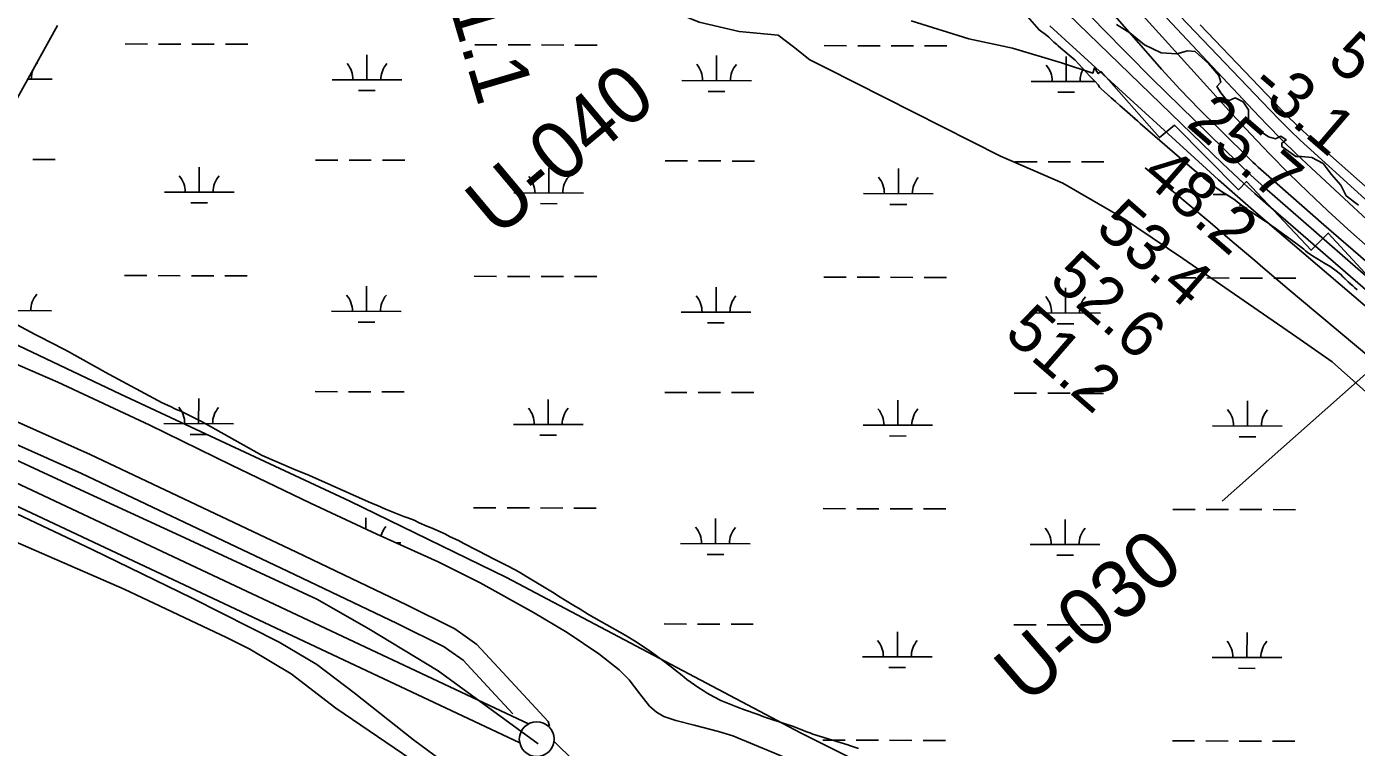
# Model space of a CAD drawing. Extents: x 3180038 to 3217926, y 922069 to 947485.
# Drawn here: x 3199419 to 3201328, y 935957 to 936993 of the extents above; entities that cross this region are included whole.
import ezdxf

# ---------------------------------------------------------------- set-up
doc = ezdxf.new("R2010")
doc.units = 0
for name, color, linetype in [('V-LEVE-TOET', 7, 'Continuous'), ('V-RIVR-EDGE', 7, 'Continuous'), ('V-RIVR-RANG', 7, 'Continuous'), ('V-RIVR-RANG-IDEN', 7, 'Continuous'), ('V-ROAD-CNTR', 7, 'Continuous'), ('V-RRAP-RVMT', 7, 'Continuous'), ('V-SITE-VEGE', 7, 'Continuous'), ('V-SURV-LINE', 7, 'Continuous'), ('V-TOPO-DPTH', 7, 'Continuous'), ('V-TOPO-MAJR', 7, 'Continuous'), ('V-TOPO-MINR', 7, 'Continuous'), ('V-TOPO-SHOR', 7, 'Continuous'), ('V-TOPO-WATR', 7, 'Continuous'), ('V-WETL-SWMP', 7, 'Continuous')]:
    doc.layers.add(name, color=color, linetype=linetype)

msp = doc.modelspace()

# ---------------------------------------------------------------- linework, layer by layer
at = {"layer": 'V-LEVE-TOET'}
for points in [[(3200520.9, 935937.7), (3200433.2, 935974.2), (3200412.5, 935980.5), (3200377.5, 935989.5), (3200351.6, 935996.1), (3200334, 936001.9), (3200323.5, 936008), (3200313.8, 936016.8), (3200299.9, 936034.5), (3200284.5, 936054.8), (3200269.9, 936069), (3200240.6, 936091.8), (3200195.2, 936122.7), (3200147.1, 936151.5), (3200070.7, 936193.8), (3200010.4, 936224), (3199922.1, 936263.8), (3199826.9, 936308.6), (3199713.4, 936362.8), (3199596.3, 936420.3), (3199464.4, 936482.4), (3199384.6, 936516.6)], [(3199387.1, 936301.7), (3199513.6, 936241.9), (3199657.1, 936172.1), (3199781.9, 936108.9), (3199835.8, 936076.5), (3199889.7, 936036), (3199974.8, 935968.6), (3200064.2, 935902.1)]]:
    msp.add_lwpolyline(points, dxfattribs=at)
at = {"layer": 'V-RIVR-EDGE'}
for points in [[(3200983.8, 936996.1), (3201003.1, 936984.3), (3201024.4, 936966.8), (3201048.3, 936955.6), (3201070.6, 936954), (3201086, 936958.5), (3201097.1, 936957.2), (3201116.4, 936939.7), (3201131.1, 936923), (3201134, 936913.5), (3201128.1, 936906.9), (3201134, 936897.8), (3201141.5, 936888.6), (3201145.8, 936887.2), (3201154.6, 936890.8), (3201166.1, 936885.2), (3201173.3, 936873.4), (3201173.6, 936857.4), (3201178.4, 936850.1), (3201194.5, 936840.3), (3201202.3, 936835), (3201212.5, 936831.7), (3201220, 936835.6), (3201227.6, 936830.3), (3201221.6, 936825.8), (3201221.6, 936820.9), (3201241.3, 936806.4), (3201249.5, 936806.7), (3201264.5, 936805)], [(3201264.5, 936805), (3201280.6, 936796.5), (3201292.6, 936780.7), (3201306, 936765.3), (3201313.5, 936750.2), (3201331.5, 936736.7)]]:
    msp.add_lwpolyline(points, dxfattribs=at)
at = {"layer": 'V-RIVR-RANG'}
msp.add_line((3201135.9, 936311.2), (3201883.4, 936975.5), dxfattribs=at)
at = {"layer": 'V-ROAD-CNTR'}
for points in [[(3198904.6, 936658.7), (3198925.3, 936646.1), (3199169.7, 936530.9), (3199510.7, 936378.2), (3199806.6, 936237.9), (3199964.6, 936162.2), (3200034.2, 936127.9), (3200049.1, 936117.3)], [(3198879.9, 936638.6), (3198911.1, 936619.6), (3199157.1, 936503.6), (3199498.1, 936350.9), (3199793.7, 936210.8), (3199951.5, 936135.3), (3200018.8, 936102), (3200025.5, 936097.3)], [(3200049.1, 936117.3), (3200065.9, 936105.5), (3200108.8, 936059.1), (3200168.2, 935994.6), (3200170.2, 935988.7)], [(3200025.5, 936097.3), (3200046, 936082.8), (3200086.7, 936038.8), (3200117.3, 936005.6)]]:
    msp.add_lwpolyline(points, dxfattribs=at)
at = {"layer": 'V-RRAP-RVMT'}
msp.add_lwpolyline([(3200689.3, 937001.5), (3200772, 936975.8), (3200834.9, 936962.2), (3200904.9, 936941), (3200950.1, 936926.4), (3200952.5, 936933.8), (3200957.8, 936925.8), (3200961.8, 936928.5), (3201045.6, 936833.7), (3201067.1, 936851.5), (3201159.1, 936758.8), (3201170.8, 936770.5), (3201263.4, 936671.9), (3201287.9, 936696.5), (3201376, 936601.2)], dxfattribs=at)
at = {"layer": 'V-SITE-VEGE'}
for points in [[(3200846, 937019.1), (3200872.9, 936988.5), (3200876.6, 936985.8), (3200881.5, 936982.5), (3200887, 936977.8), (3200894.2, 936970.9), (3200898.2, 936967.6), (3200904.2, 936962.3), (3200924.6, 936945), (3200945.8, 936922.1), (3200949.8, 936918.2), (3200953.3, 936914.1), (3200957.8, 936909.3), (3200959.8, 936906.4), (3200962.1, 936903.7), (3200988.8, 936879.8), (3201014.7, 936857.2), (3201017.8, 936853.9), (3201095.7, 936786.8), (3201104.4, 936779.6), (3201109, 936776), (3201111.3, 936774), (3201115.9, 936770.1), (3201127.1, 936761.7), (3201136.3, 936755.1), (3201148.7, 936747.6), (3201152.5, 936745.2), (3201159.4, 936740.1), (3201165.4, 936735.3), (3201170.9, 936731.7), (3201174.1, 936729), (3201183.3, 936723), (3201192.2, 936717), (3201196.6, 936714.3), (3201200.6, 936711.6), (3201207, 936707.1), (3201239.5, 936683.4), (3201253, 936673.3), (3201254.5, 936671.8), (3201255.3, 936671.2), (3201258.2, 936668.5), (3201262.5, 936665.8), (3201265.4, 936663.7), (3201283.9, 936652.3), (3201290.3, 936648.9), (3201301.5, 936640.6), (3201306.4, 936636.4), (3201316.4, 936626.3), (3201323.3, 936620.6), (3201329.6, 936614.9)], [(3199401.5, 936882.4), (3199463.5, 936994.6)], [(3199923.2, 936304.9), (3199914.5, 936308.2), (3199825.4, 936348.2), (3199803.1, 936357.1), (3199757.5, 936376.9), (3199671.4, 936425.3), (3199640.7, 936440.4), (3199633.1, 936443.6), (3199625.8, 936447.2), (3199614, 936452.5), (3199532.1, 936496.6), (3199525.6, 936500.7), (3199487.7, 936521.5), (3199480.9, 936525.3), (3199471.6, 936530), (3199456.1, 936538.3), (3199436.4, 936548.3), (3199431.7, 936550.9), (3199398.5, 936568.3)], [(3200613.4, 935955.7), (3200602.2, 935959.6), (3200598.5, 935961.1), (3200587.5, 935964.7), (3200548.2, 935976.7), (3200545.4, 935977.9), (3200539.5, 935980), (3200518.9, 935987.8), (3200511.2, 935990.5), (3200477.9, 936001.6), (3200469.7, 936004.6), (3200450, 936011.4), (3200439.8, 936015.3), (3200416.1, 936025.1), (3200405.7, 936030.1), (3200396.4, 936035.4), (3200390.5, 936039.2), (3200384.4, 936043.3), (3200367.3, 936055.2), (3200360.5, 936061), (3200349.6, 936069.2), (3200342.9, 936074.7), (3200332.5, 936082.6), (3200314.3, 936096), (3200302.2, 936103.8), (3200294.6, 936109.1), (3200278.6, 936118.8), (3200225.8, 936148.4), (3200214, 936156), (3200205, 936161.5), (3200183.1, 936174.7), (3200176.6, 936178.9), (3200135.9, 936203.7), (3200128.5, 936208.1), (3200120.7, 936212.5), (3200108.6, 936218.9), (3200086.6, 936230.1), (3200082.4, 936232.2), (3200047.2, 936250.4), (3200039.6, 936254.6), (3200027.5, 936260.2), (3200019.6, 936264.6), (3200001.6, 936272.6), (3199994, 936275.5), (3199983, 936280.3), (3199975.7, 936283.8), (3199966.6, 936287.4), (3199960.7, 936289.5), (3199934.8, 936299.9), (3199923.2, 936304.9)]]:
    msp.add_lwpolyline(points, dxfattribs=at)
at = {"layer": 'V-SURV-LINE'}
for points in [[(3198949.2, 936551.9), (3200140.1, 935991.5)], [(3200127.3, 935964.3), (3198936.4, 936524.8)], [(3200176.5, 935966.1), (3200439, 935707.8)]]:
    msp.add_lwpolyline(points, dxfattribs=at)
msp.add_circle((3200151.7, 935969.4), 25, dxfattribs=at)
at = {"layer": 'V-TOPO-DPTH'}
for points in [[(3199480.2, 938782.2), (3199585.5, 938762.1), (3199664, 938728.2), (3199737.4, 938688.3), (3199818.8, 938634.5), (3199878.4, 938574.7), (3200022.2, 938395.5), (3200710.7, 937445.8), (3200722.3, 937429.4), (3200734.4, 937413.3), (3200826.8, 937295.3), (3200886.5, 937221.4), (3200947.6, 937148.7), (3201010.8, 937077.8), (3201075.5, 937008.2), (3201204.2, 936873.5), (3201218.5, 936858.8), (3201233, 936844.4), (3201247.9, 936830.2), (3201262.9, 936816.3), (3201864.5, 936269.8)], [(3199480.2, 938782.2), (3199585.5, 938762.1), (3199664, 938728.2), (3199737.4, 938688.3), (3199818.8, 938634.5), (3199878.4, 938574.7), (3200022.2, 938395.5), (3200710.7, 937445.8), (3200722.3, 937429.4), (3200734.4, 937413.3), (3200826.8, 937295.3), (3200886.5, 937221.4), (3200947.6, 937148.7), (3201010.8, 937077.8), (3201075.5, 937008.2), (3201204.2, 936873.5), (3201218.5, 936858.8), (3201233, 936844.4), (3201247.9, 936830.2), (3201262.9, 936816.3), (3201864.5, 936269.8)], [(3201345.4, 936676.1), (3201316.2, 936702), (3201287.5, 936728.5), (3201259.1, 936755.2), (3201231.1, 936782.5), (3201203.6, 936810.2), (3201176.8, 936838.5), (3201150.3, 936867.2), (3200871, 937176.4)]]:
    msp.add_lwpolyline(points, dxfattribs=at)
at = {"layer": 'V-TOPO-MAJR'}
msp.add_lwpolyline([(3200795.4, 937126.9), (3201136.2, 936796.6), (3201151.4, 936782.1), (3201166.8, 936767.7), (3201182.5, 936753.6), (3201198.3, 936739.7), (3201498.3, 936479.3)], dxfattribs=at)
at = {"layer": 'V-TOPO-MINR'}
for points in [[(3199388.5, 938751.1), (3199453.3, 938753), (3199560, 938739.1), (3199731.4, 938661.6), (3199864.1, 938563.6), (3200680.4, 937430.5), (3200765, 937330.2), (3200850.7, 937231), (3200938.3, 937133.3), (3201027, 937036.8), (3201180, 936873.3), (3201200.5, 936851.9), (3201221.3, 936830.7), (3201242.5, 936810), (3201264.1, 936789.6), (3201517.8, 936554.2)], [(3200871, 937176.4), (3201150.3, 936867.2), (3201176.8, 936838.5), (3201203.6, 936810.2), (3201231.1, 936782.5), (3201259.1, 936755.2), (3201287.5, 936728.5), (3201316.2, 936702), (3201345.4, 936676.1)], [(3200895.8, 937062), (3200964.4, 936989.8), (3201034.4, 936918.9), (3201158, 936797.7), (3201167.5, 936788.6), (3201177.1, 936779.6), (3201186.8, 936770.7), (3201196.6, 936762), (3201327.3, 936647.9), (3201402.7, 936582.5)], [(3200888.2, 936994.2), (3201107.5, 936794.1), (3201130.5, 936773.2), (3201153.7, 936752.5), (3201177.1, 936732.1), (3201200.7, 936711.8), (3201709.6, 936277.4)], [(3200981.6, 937008.7), (3201022.6, 936961.6), (3201048.8, 936932.1), (3201075.5, 936903), (3201102.9, 936874.6), (3201130.8, 936846.6), (3201179.8, 936798.6), (3201183.5, 936795), (3201187.3, 936791.4), (3201191.1, 936787.9), (3201195, 936784.4), (3201250, 936736.1), (3201281.5, 936708.5), (3201313.1, 936681.1), (3201344.9, 936653.9)], [(3201103.9, 936995.8), (3201220.3, 936873.9), (3201230.5, 936863.6), (3201240.8, 936853.4), (3201251.4, 936843.5), (3201262.1, 936833.7), (3201428.8, 936686.3)], [(3201025.3, 936790.3), (3201054.1, 936765.9), (3201086.2, 936738.7), (3201118.3, 936711.5), (3201150.3, 936684.3), (3201182.4, 936657), (3201194, 936647.2), (3201232, 936615.1), (3201270, 936583.1), (3201308.1, 936551.2), (3201346.3, 936519.4)]]:
    msp.add_lwpolyline(points, dxfattribs=at)
at = {"layer": 'V-TOPO-SHOR'}
for points in [[(3199599.7, 937386.4), (3199657.1, 937372.9), (3199748.3, 937322.2), (3199849.7, 937263.1), (3199937.5, 937220.8), (3199996.6, 937198.9), (3200180.7, 937102.6), (3200253.3, 937058.7), (3200331, 937021.5), (3200385.1, 936999.6), (3200442.5, 936986.1), (3200498.2, 936981), (3200520.2, 936964.1), (3200543.8, 936945.5), (3200567.5, 936933.7), (3200817.4, 936807), (3200907, 936768.2), (3200991.4, 936719.2), (3201079.2, 936660.1), (3201167.1, 936599.3), (3201243.1, 936546.9), (3201293.7, 936511.5), (3201695.7, 936153.4)], [(3200153.7, 935962.6), (3200010.1, 936067.3), (3199910.5, 936128.1), (3199836.1, 936170.3), (3199640.2, 936261.5), (3199496.7, 936327.4), (3199096.4, 936513.2), (3198895.4, 936616.2), (3198805.9, 936663.5), (3198804.2, 936660.1)], [(3200273.6, 935661.1), (3200234.7, 935723.6), (3200197.6, 935767.5), (3200126.7, 935835), (3200006.7, 935916.1), (3199863.2, 936014.1), (3199799, 936063.1), (3199739.9, 936098.5), (3199706.1, 936115.4), (3199559.2, 936184.7), (3199373.4, 936265.7), (3199246.7, 936326.5), (3199023.8, 936419.4), (3198763.6, 936524.1), (3198620.1, 936578.2)], [(3199358.2, 936557.9), (3199554.1, 936465), (3199883.4, 936311.3), (3200108.1, 936201.5), (3200530.3, 935978.6), (3201013.4, 935737.1), (3201474.5, 935524.3)]]:
    msp.add_lwpolyline(points, dxfattribs=at)
at = {"layer": 'V-TOPO-WATR'}
msp.add_lwpolyline([(3199480.2, 938782.2), (3199585.5, 938762.1), (3199664, 938728.2), (3199737.4, 938688.3), (3199818.8, 938634.5), (3199878.4, 938574.7), (3200022.2, 938395.5), (3200710.7, 937445.8), (3200722.3, 937429.4), (3200734.4, 937413.3), (3200826.8, 937295.3), (3200886.5, 937221.4), (3200947.6, 937148.7), (3201010.8, 937077.8), (3201075.5, 937008.2), (3201204.2, 936873.5), (3201218.5, 936858.8), (3201233, 936844.4), (3201247.9, 936830.2), (3201262.9, 936816.3), (3201864.5, 936269.8)], dxfattribs=at)
at = {"layer": 'V-WETL-SWMP'}
for p, q in [((3199560.7, 936968.2), (3199592.7, 936968.1)), ((3199608.7, 936968.1), (3199640.7, 936968)), ((3199656.7, 936968), (3199688.7, 936967.9)), ((3199704.7, 936967.8), (3199736.7, 936967.8)), ((3200062.6, 936967), (3200094.6, 936967)), ((3200110.6, 936966.9), (3200142.6, 936966.9)), ((3200158.6, 936966.8), (3200190.6, 936966.7)), ((3200206.6, 936966.7), (3200238.6, 936966.6)), ((3200564.5, 936965.9), (3200596.5, 936965.8)), ((3200612.5, 936965.8), (3200644.5, 936965.7)), ((3200660.5, 936965.7), (3200692.5, 936965.6)), ((3200708.5, 936965.6), (3200740.5, 936965.5)), ((3199907.9, 936916.6), (3199908, 936952.6)), ((3200409.8, 936915.5), (3200409.9, 936951.5)), ((3200911.7, 936914.4), (3200911.8, 936950.4)), ((3199421, 936917.7), (3199456, 936917.7)), ((3199857.9, 936916.8), (3199957.9, 936916.5)), ((3199895.9, 936901.2), (3199919.9, 936901.2)), ((3200359.8, 936915.6), (3200459.8, 936915.4)), ((3200397.8, 936900.1), (3200421.8, 936900.1)), ((3200861.7, 936914.5), (3200953.1, 936914.3)), ((3200899.7, 936899), (3200923.7, 936898.9)), ((3199428.3, 936802.3), (3199460.3, 936802.2)), ((3199667.1, 936755.3), (3199667.1, 936791.3)), ((3199834.2, 936801.4), (3199866.2, 936801.3)), ((3199882.2, 936801.3), (3199914.2, 936801.2)), ((3199930.2, 936801.2), (3199962.2, 936801.1)), ((3200169, 936754.2), (3200169, 936790.2)), ((3200336.1, 936800.2), (3200368.1, 936800.2)), ((3200384.1, 936800.1), (3200416.1, 936800.1)), ((3200432.1, 936800), (3200464.1, 936800)), ((3200670.9, 936753.1), (3200671, 936789.1)), ((3200838, 936799.1), (3200870, 936799)), ((3200886, 936799), (3200918, 936798.9)), ((3200934, 936798.9), (3200966, 936798.8)), ((3199617.1, 936755.4), (3199717.1, 936755.2)), ((3200119, 936754.3), (3200219, 936754.1)), ((3200620.9, 936753.2), (3200720.9, 936753)), ((3201122.8, 936752), (3201141.4, 936752)), ((3199655, 936739.9), (3199679, 936739.9)), ((3200156.9, 936738.8), (3200180.9, 936738.7)), ((3200658.8, 936737.7), (3200682.8, 936737.6)), ((3201160.7, 936736.5), (3201163.9, 936736.5)), ((3199560, 936635.5), (3199592, 936635.4)), ((3199608, 936635.4), (3199640, 936635.3)), ((3199656, 936635.3), (3199688, 936635.2)), ((3199704, 936635.2), (3199736, 936635.1)), ((3200061.9, 936634.4), (3200093.9, 936634.3)), ((3200109.9, 936634.3), (3200141.9, 936634.2)), ((3200157.9, 936634.2), (3200189.9, 936634.1)), ((3200205.9, 936634), (3200237.9, 936634)), ((3200563.8, 936633.2), (3200595.8, 936633.2)), ((3200611.8, 936633.1), (3200643.8, 936633.1)), ((3200659.8, 936633), (3200691.8, 936632.9)), ((3200707.8, 936632.9), (3200739.8, 936632.8)), ((3201065.7, 936632.1), (3201097.7, 936632)), ((3201113.7, 936632), (3201145.7, 936631.9)), ((3201161.7, 936631.9), (3201193.7, 936631.8)), ((3201209.7, 936631.8), (3201241.7, 936631.7)), ((3199907.2, 936584), (3199907.2, 936620)), ((3200409.1, 936582.8), (3200409.1, 936618.8)), ((3200911, 936581.7), (3200911, 936617.7)), ((3199355.2, 936585.2), (3199455.2, 936585)), ((3199857.2, 936584.1), (3199957.2, 936583.9)), ((3200359.1, 936583), (3200459.1, 936582.7)), ((3200861, 936581.8), (3200961, 936581.6)), ((3199895.1, 936568.6), (3199919.1, 936568.5)), ((3200397, 936567.4), (3200421, 936567.4)), ((3200898.9, 936566.3), (3200922.9, 936566.3)), ((3199833.5, 936468.7), (3199865.5, 936468.6)), ((3199881.5, 936468.6), (3199913.5, 936468.5)), ((3199929.5, 936468.5), (3199961.5, 936468.4)), ((3200335.4, 936467.6), (3200367.4, 936467.5)), ((3200383.4, 936467.5), (3200415.4, 936467.4)), ((3200431.4, 936467.4), (3200463.4, 936467.3)), ((3200837.3, 936466.4), (3200869.3, 936466.4)), ((3200885.3, 936466.3), (3200917.3, 936466.3)), ((3200933.3, 936466.2), (3200965.3, 936466.2)), ((3199666.3, 936422.7), (3199666.4, 936458.7)), ((3200168.2, 936421.5), (3200168.3, 936457.5)), ((3200670.1, 936420.4), (3200670.2, 936456.4)), ((3201172, 936419.3), (3201172.1, 936455.3)), ((3199616.3, 936422.8), (3199716.3, 936422.5)), ((3200118.2, 936421.6), (3200218.2, 936421.4)), ((3199654.3, 936407.3), (3199678.3, 936407.2)), ((3200156.2, 936406.1), (3200180.2, 936406.1)), ((3200620.1, 936420.5), (3200720.1, 936420.3)), ((3200658.1, 936405), (3200682.1, 936404.9)), ((3201122, 936419.4), (3201222, 936419.2)), ((3201160, 936403.9), (3201184, 936403.8)), ((3200061.1, 936301.7), (3200093.1, 936301.6)), ((3200109.1, 936301.6), (3200141.1, 936301.5)), ((3200157.1, 936301.5), (3200189.1, 936301.4)), ((3200205.1, 936301.4), (3200237.1, 936301.3)), ((3200563, 936300.6), (3200595, 936300.5)), ((3200611, 936300.5), (3200643, 936300.4)), ((3200659, 936300.4), (3200691, 936300.3)), ((3200707, 936300.2), (3200739, 936300.2)), ((3201064.9, 936299.4), (3201096.9, 936299.4)), ((3201112.9, 936299.3), (3201144.9, 936299.3)), ((3201160.9, 936299.2), (3201192.9, 936299.1)), ((3201208.9, 936299.1), (3201240.9, 936299)), ((3199906.5, 936271.2), (3199906.5, 936287.3)), ((3200408.3, 936250.2), (3200408.4, 936286.2)), ((3200910.2, 936249), (3200910.3, 936285)), ((3199950, 936251.2), (3199956.4, 936251.2)), ((3200358.3, 936250.3), (3200458.3, 936250.1)), ((3200396.3, 936234.8), (3200420.3, 936234.7)), ((3200860.2, 936249.2), (3200960.2, 936248.9)), ((3200898.2, 936233.6), (3200922.2, 936233.6)), ((3200334.6, 936134.9), (3200366.6, 936134.8)), ((3200382.6, 936134.8), (3200414.6, 936134.7)), ((3200430.6, 936134.7), (3200462.6, 936134.6)), ((3200669.4, 936087.7), (3200669.5, 936123.7)), ((3200836.5, 936133.8), (3200868.5, 936133.7)), ((3200884.5, 936133.7), (3200916.5, 936133.6)), ((3200932.5, 936133.6), (3200964.5, 936133.5)), ((3201171.3, 936086.6), (3201171.4, 936122.6)), ((3200619.4, 936087.8), (3200719.4, 936087.6)), ((3201121.3, 936086.7), (3201221.3, 936086.5)), ((3200657.3, 936072.3), (3200681.3, 936072.3)), ((3201159.3, 936071.2), (3201183.3, 936071.1)), ((3200562.3, 935967.9), (3200594.3, 935967.8)), ((3200610.3, 935967.8), (3200642.3, 935967.7)), ((3200658.3, 935967.7), (3200690.3, 935967.6)), ((3200706.3, 935967.6), (3200738.3, 935967.5)), ((3201064.2, 935966.8), (3201096.2, 935966.7)), ((3201112.2, 935966.7), (3201144.2, 935966.6)), ((3201160.2, 935966.5), (3201192.2, 935966.5)), ((3201208.2, 935966.4), (3201240.2, 935966.4))]:
    msp.add_line(p, q, dxfattribs=at)
for points in [[(3200846, 937019.1), (3200872.9, 936988.5), (3200876.6, 936985.8), (3200881.5, 936982.5), (3200887, 936977.8), (3200890.4, 936974.5), (3200894.2, 936970.9), (3200898.2, 936967.6), (3200900.5, 936965.5), (3200904.2, 936962.3), (3200924.6, 936944.9), (3200945.8, 936922.1), (3200949.8, 936918.2), (3200953.3, 936914.1), (3200957.8, 936909.3), (3200959.8, 936906.4), (3200962.1, 936903.7), (3200976.5, 936890.9), (3200982.5, 936885.5), (3200988.8, 936879.8), (3201003.2, 936867.3), (3201009.5, 936861.7), (3201014.7, 936857.2), (3201017.8, 936853.9), (3201095.7, 936786.8), (3201098.9, 936784.1), (3201104.4, 936779.6), (3201109, 936776), (3201111.3, 936774), (3201115.9, 936770.1), (3201120.2, 936766.8), (3201127.1, 936761.7), (3201130.8, 936759), (3201133.4, 936757.2), (3201136.3, 936755.1), (3201143.2, 936750.9)], [(3199401.5, 936882.4), (3199463.5, 936994.6)], [(3201143.2, 936750.9), (3201148.7, 936747.6), (3201152.5, 936745.2), (3201159.4, 936740.1), (3201165.4, 936735.3), (3201170.9, 936731.7), (3201174.1, 936729), (3201178.7, 936726), (3201183.3, 936723), (3201189.7, 936718.8), (3201192.2, 936717), (3201196.6, 936714.3), (3201200.6, 936711.6), (3201207, 936707.1), (3201211.8, 936703.5), (3201239.5, 936683.4), (3201253, 936673.3), (3201254.5, 936671.8), (3201255.3, 936671.2), (3201258.2, 936668.5), (3201262.5, 936665.8), (3201265.4, 936663.7), (3201283.9, 936652.3), (3201290.3, 936648.9), (3201301.5, 936640.6), (3201306.4, 936636.4), (3201309, 936633.7), (3201316.4, 936626.3), (3201319, 936624.2), (3201323.3, 936620.6), (3201325.9, 936618.2), (3201329.6, 936614.9)], [(3200520.9, 935937.7), (3200433.2, 935974.2), (3200412.5, 935980.5), (3200377.5, 935989.5), (3200351.6, 935996.1), (3200334, 936001.9), (3200323.5, 936008), (3200313.8, 936016.8), (3200299.9, 936034.5), (3200284.5, 936054.8), (3200269.9, 936069), (3200240.6, 936091.8), (3200195.2, 936122.8), (3200147.1, 936151.5), (3200070.7, 936193.8), (3200010.4, 936224), (3199922.1, 936263.8), (3199826.9, 936308.6), (3199713.4, 936362.8), (3199596.3, 936420.3), (3199464.4, 936482.4), (3199384.6, 936516.6)]]:
    msp.add_lwpolyline(points, dxfattribs=at)
for centre, start, end in [((3199461.2, 936918.1), 139.099, 144.5149), ((3199852.7, 936917.2), 359.099, 40.6427), ((3199963.1, 936917), 139.099, 180.6427), ((3200354.6, 936916.1), 359.099, 40.6427), ((3200465, 936915.9), 139.099, 180.6427), ((3200856.5, 936915), 359.099, 40.6427), ((3199461.2, 936918.1), 157.576, 180.6427), ((3200966.9, 936914.7), 150.1446, 180.6427), ((3199611.8, 936755.9), 359.099, 40.6427), ((3199722.3, 936755.7), 139.099, 180.6427), ((3200113.7, 936754.8), 359.099, 40.6427), ((3200224.2, 936754.5), 139.099, 180.6427), ((3200615.6, 936753.7), 359.099, 40.6427), ((3200726.1, 936753.4), 139.099, 180.6427), ((3199460.5, 936585.5), 139.099, 180.6427), ((3199851.9, 936584.6), 359.099, 40.6427), ((3199962.4, 936584.3), 139.099, 180.6427), ((3200353.8, 936583.4), 359.099, 40.6427), ((3200464.3, 936583.2), 139.099, 180.6427), ((3200855.7, 936582.3), 359.099, 40.6427), ((3200966.2, 936582.1), 139.099, 180.6427), ((3199611.1, 936423.3), 359.099, 40.6427), ((3199721.6, 936423), 139.099, 180.6427), ((3200113, 936422.1), 359.099, 40.6427), ((3200223.5, 936421.9), 139.099, 180.6427), ((3200614.9, 936421), 359.099, 40.6427), ((3200725.4, 936420.7), 139.099, 180.6427), ((3201116.8, 936419.9), 359.099, 40.6427), ((3201227.3, 936419.6), 139.099, 180.6427), ((3199961.7, 936251.7), 139.099, 164.2228), ((3200353.1, 936250.8), 359.099, 40.6427), ((3200463.6, 936250.5), 139.099, 180.6427), ((3200855, 936249.6), 359.099, 40.6427), ((3200965.5, 936249.4), 139.099, 180.6427), ((3200614.1, 936088.3), 359.099, 40.6427), ((3200724.6, 936088.1), 139.099, 180.6427), ((3201116, 936087.2), 359.099, 40.6427), ((3201226.5, 936086.9), 139.099, 180.6427)]:
    msp.add_arc(centre, 35.2, start, end, dxfattribs=at)

# ---------------------------------------------------------------- texts
at = {"layer": 'V-RIVR-RANG'}
for s, rotation, p in [('5', 319.3336, (3201284.3, 936941.2)), ('-3.1', 319.3336, (3201173.1, 936904.8)), ('25.7', 319.0483, (3201082.4, 936851.7)), ('48.2', 319.0483, (3201017, 936776)), ('53.4', 319.0483, (3200951.7, 936700.3)), ('52.6', 319.0483, (3200885, 936625.8)), ('51.2', 319.0483, (3200821, 936548.9))]:
    msp.add_text(s, height=67, rotation=rotation, dxfattribs=at).set_placement(p)
at = {"layer": 'V-RIVR-RANG-IDEN'}
for s, rotation, p in [('R-21+51.1', 286.4527, (3199921.3, 937376.9)), ('U-040', 39.9418, (3200095.1, 936688.6)), ('U-030', 40.7344, (3200855.3, 936017.2))]:
    msp.add_text(s, height=83, rotation=rotation, dxfattribs=at).set_placement(p)

doc.saveas('drawing.dxf')
